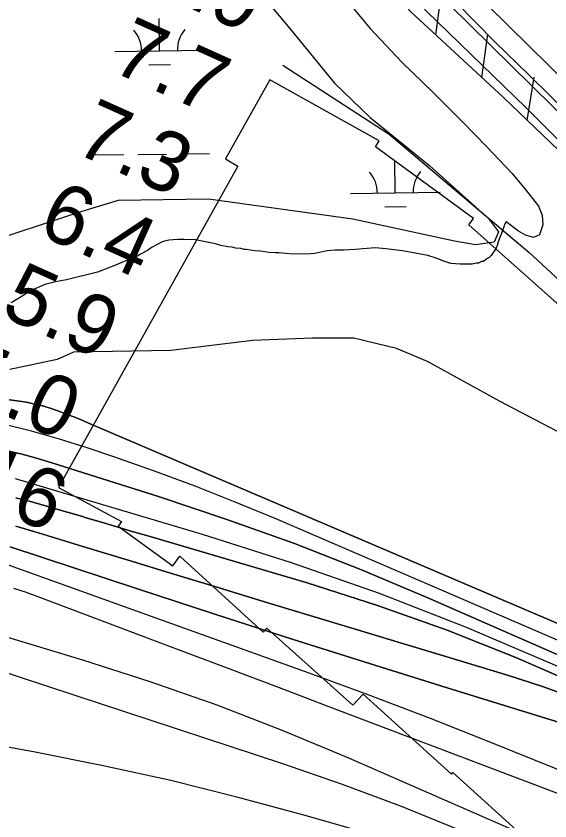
# Model space of a CAD drawing. Extents: x 3704301 to 3742427, y 506229 to 532009.
# Drawn here: x 3726448 to 3727044, y 520020 to 520919 of the extents above; entities that cross this region are included whole.
import ezdxf

# ---------------------------------------------------------------- set-up
doc = ezdxf.new("R2010")
doc.units = 0
for name, color, linetype in [('V-FLOD-BASE', 7, 'Continuous'), ('V-LEVE-TOET', 7, 'Continuous'), ('V-RIVR-EDGE', 7, 'Continuous'), ('V-RIVR-RANG', 7, 'Continuous'), ('V-RRAP-FSHR', 7, 'Continuous'), ('V-RRAP-RVMT', 7, 'Continuous'), ('V-SITE-VEGE', 7, 'Continuous'), ('V-SURV-LINE', 7, 'Continuous'), ('V-TOPO-DPTH', 7, 'Continuous'), ('V-TOPO-MAJR', 7, 'Continuous'), ('V-TOPO-MINR', 7, 'Continuous'), ('V-TOPO-WATR', 7, 'Continuous'), ('V-WETL-SWMP', 7, 'Continuous')]:
    doc.layers.add(name, color=color, linetype=linetype)

msp = doc.modelspace()

# ---------------------------------------------------------------- linework, layer by layer
at = {"layer": 'V-FLOD-BASE'}
msp.add_lwpolyline([(3726939.34, 520934.49), (3726982.67, 520890.3), (3727020.36, 520853.61), (3727067.26, 520807.87), (3727132.32, 520744.31), (3727193.46, 520685.02), (3727242.1, 520635.24), (3727291.53, 520586.84), (3727341.23, 520538.17), (3727415.52, 520465.03), (3727475.31, 520404.88), (3727530.86, 520351.45), (3727586.45, 520296.11), (3727637.56, 520245.85), (3727693.93, 520191.89), (3727775.5, 520110.75), (3727834.17, 520052.21), (3727879.69, 520007.26)], dxfattribs=at)
at = {"layer": 'V-LEVE-TOET'}
msp.add_lwpolyline([(3726893.91, 520936.51), (3726943.52, 520888.46), (3727017.66, 520816.52), (3727089.63, 520744.53), (3727188.64, 520646.25), (3727271.99, 520565.01), (3727342.78, 520496.8), (3727420.1, 520417.32), (3727501.23, 520337.92), (3727570.97, 520267.78), (3727663.05, 520174.78), (3727746.91, 520094.91), (3727849.94, 519998.91)], dxfattribs=at)
at = {"layer": 'V-RIVR-EDGE'}
for points in [[(3726872.66, 520547.64), (3726825.26, 520559.17), (3726779.04, 520559.28), (3726711.79, 520556.45), (3726620.52, 520545.27), (3726511.85, 520543.73), (3726493.82, 520535.37), (3726440.97, 520524.1)], [(3727555.72, 520017.67), (3727540.13, 520025.51), (3727503.58, 520052.01), (3727476.05, 520086.9), (3727462.3, 520109.75), (3727401.21, 520166.93), (3727351.51, 520221.68), (3727294.62, 520275.25), (3727220.94, 520342.67), (3727156.83, 520390.26), (3727083.11, 520439.06), (3726988.38, 520488.53), (3726907.44, 520533.15), (3726872.66, 520547.64)]]:
    msp.add_lwpolyline(points, dxfattribs=at)
at = {"layer": 'V-RRAP-FSHR'}
for p, q in [((3726916.58, 520898.29), (3726923.21, 520946.67)), ((3726967.94, 520850.73), (3726974.57, 520899.11)), ((3727018.86, 520802.7), (3727026.32, 520850.95))]:
    msp.add_line(p, q, dxfattribs=at)
for points in [[(3726817.44, 521017.79), (3726834.99, 520987.9), (3726861.42, 520954.09), (3726888.32, 520924.45), (3726991.77, 520828.67), (3727134.17, 520692.17), (3727294.8, 520531.17), (3727334.53, 520493.09)], [(3726888.32, 520924.45), (3726991.77, 520828.67), (3727134.17, 520692.17), (3727294.8, 520531.17), (3727512.42, 520322.55), (3727679.25, 520159.68), (3727856.76, 519984.23), (3727998.27, 519840.16), (3728072.03, 519759.72), (3728104.94, 519724.28), (3728145.04, 519685.61), (3728176.29, 519659.17), (3728207.25, 519637.47), (3728243.95, 519615.23), (3728282.7, 519586.59), (3728338.6, 519559.75), (3728384.03, 519533.67), (3728427.48, 519520.81), (3728518.31, 519473.12)], [(3726745.63, 520864.41), (3726864.48, 520787.13), (3727020.76, 520655.05), (3727357.92, 520343.61), (3727463.12, 520236.31), (3727595.29, 520123.78)]]:
    msp.add_lwpolyline(points, dxfattribs=at)
at = {"layer": 'V-RRAP-RVMT'}
for p, q in [((3726731.2, 520848.14), (3726681.78, 520759.82)), ((3726853.23, 520779.98), (3726731.2, 520848.14)), ((3726849.2, 520773.12), (3726853.23, 520779.98)), ((3726958.59, 520692.94), (3726849.2, 520773.12)), ((3726695.44, 520751.61), (3726495.38, 520392.18)), ((3726681.78, 520759.82), (3726695.44, 520751.61)), ((3726953.45, 520686.03), (3726958.59, 520692.94)), ((3727250.32, 520420.56), (3726953.45, 520686.03)), ((3726495.38, 520392.18), (3726565.68, 520354.36)), ((3726565.68, 520354.36), (3726562.02, 520349.03)), ((3726562.02, 520349.03), (3726622.81, 520304.81)), ((3726622.81, 520304.81), (3726630.71, 520315.7)), ((3726630.71, 520315.7), (3726724, 520230.73)), ((3726724, 520230.73), (3726728, 520234.99)), ((3726728, 520234.99), (3726823.82, 520148.87)), ((3726823.82, 520148.87), (3726835.45, 520161.44)), ((3726835.45, 520161.44), (3726934.01, 520072.05)), ((3726934.01, 520072.05), (3726935.8, 520073.8)), ((3726935.8, 520073.8), (3727030.26, 519988.34))]:
    msp.add_line(p, q, dxfattribs=at)
at = {"layer": 'V-SITE-VEGE'}
for points in [[(3726817.23, 520936.64), (3726843.41, 520905.36), (3726878.62, 520867.79), (3726913.73, 520833.78), (3726946.46, 520800.88), (3726973.73, 520773.17), (3727001.64, 520743.71), (3727016.27, 520725.74), (3727031.51, 520706.6), (3727035.3, 520696.65), (3727036.15, 520686.03), (3727032.29, 520674.7), (3727025.86, 520671.59), (3727016.93, 520674.33), (3727009.13, 520678.87), (3726995.28, 520689.17), (3726993.68, 520686.98), (3726991.59, 520680.43), (3726990, 520676.6), (3726986.32, 520666.78), (3726985.28, 520662.96), (3726984.23, 520659.68), (3726978.35, 520651.46), (3726976.2, 520649.26), (3726974.04, 520648.14), (3726969.74, 520644.83), (3726967.56, 520644.8), (3726964.32, 520643.13), (3726962.15, 520643.11), (3726957.27, 520641.96), (3726943.68, 520641.79), (3726933.35, 520642.75), (3726925.7, 520645.38), (3726916.97, 520648.53), (3726907.69, 520651.68), (3726879.36, 520656.77), (3726860.85, 520659.26), (3726849.43, 520660.21), (3726835.31, 520658.95), (3726826.62, 520658.3), (3726813.58, 520657.6), (3726804.35, 520657.48), (3726795.66, 520656.83), (3726781.02, 520653.94), (3726777.22, 520653.35), (3726757.11, 520653.1), (3726741.33, 520654.54), (3726737.53, 520654.49), (3726730.46, 520654.95), (3726720.66, 520656.46), (3726714.67, 520656.93)], [(3726714.67, 520656.93), (3726704.87, 520658.44), (3726702.69, 520658.41), (3726698.88, 520659.45), (3726692.89, 520659.92), (3726689.08, 520660.96), (3726684.18, 520661.45), (3726676.55, 520662.99), (3726670.55, 520664.54), (3726648.21, 520669.16), (3726635.16, 520669.54), (3726628.64, 520669.47), (3726618.32, 520668.8), (3726613.44, 520667.65), (3726610.19, 520666.52), (3726606.95, 520664.85), (3726599.93, 520660.96), (3726594.54, 520657.09), (3726586.98, 520653.19), (3726583.21, 520650.97), (3726555.09, 520639.22), (3726550.21, 520637.52), (3726538.86, 520633.04), (3726504.17, 520624.46), (3726491.7, 520622.13), (3726479.78, 520619.27), (3726464.64, 520612.56), (3726451.7, 520604.25), (3726442.52, 520598.7)]]:
    msp.add_lwpolyline(points, dxfattribs=at)
at = {"layer": 'V-SURV-LINE'}
for points in [[(3726952.56, 520953.54), (3728178.11, 519746.76)], [(3728157.07, 519725.38), (3726931.52, 520932.16)]]:
    msp.add_lwpolyline(points, dxfattribs=at)
at = {"layer": 'V-TOPO-DPTH'}
for points in [[(3725863.19, 520569.89), (3726459.65, 520487.53), (3726468.48, 520485.61), (3726477.24, 520483.41), (3726485.88, 520480.81), (3726494.45, 520477.94), (3726502.94, 520474.79), (3726511.39, 520471.54), (3726519.78, 520468.15), (3726528.13, 520464.67), (3727224.56, 520167.04), (3727243.1, 520158.84), (3727261.49, 520150.33), (3727279.67, 520141.37), (3727297.69, 520132.09), (3727315.46, 520122.34), (3727333.03, 520112.25), (3727350.3, 520101.65), (3727367.36, 520090.72), (3727964.28, 519696.09)], [(3726435.9, 520433.83), (3726453.31, 520429.76), (3726470.57, 520425.08), (3726487.72, 520419.98), (3726607.01, 520382.21), (3726683.28, 520356.71), (3726758.94, 520329.62), (3726833.71, 520300.12), (3726907.87, 520269.03), (3727199.4, 520141.3), (3727221.89, 520131.04), (3727244.16, 520120.34), (3727266.09, 520108.98), (3727287.81, 520097.19), (3727369.97, 520050.95), (3727432.01, 520014.77)], [(3727432.01, 520014.77), (3727369.97, 520050.95), (3727287.81, 520097.19), (3727266.09, 520108.98), (3727244.16, 520120.34), (3727221.89, 520131.04), (3727199.4, 520141.3), (3726907.87, 520269.03), (3726833.71, 520300.12), (3726758.94, 520329.62), (3726683.28, 520356.71), (3726607.01, 520382.21), (3726487.72, 520419.98), (3726470.57, 520425.08), (3726453.31, 520429.76), (3726435.9, 520433.83)], [(3727488.36, 519947.1), (3727252.89, 520087.21), (3727242.39, 520093.24), (3727231.78, 520099.05), (3727220.99, 520104.52), (3727210.08, 520109.78), (3727081.86, 520169.11), (3727006.11, 520202.17), (3726929.51, 520232.97), (3726851.64, 520260.39), (3726772.92, 520285.56), (3726594.86, 520338.22), (3726577.68, 520343.3), (3726560.49, 520348.39), (3726543.31, 520353.48), (3726526.12, 520358.57), (3726520.94, 520360.11), (3726506.34, 520364.4), (3726491.72, 520368.64), (3726477.09, 520372.81), (3726462.44, 520376.93), (3726447.74, 520380.87)], [(3726447.74, 520380.87), (3726462.44, 520376.93), (3726477.09, 520372.81), (3726491.72, 520368.64), (3726506.34, 520364.4), (3726520.94, 520360.11), (3726526.12, 520358.57), (3726543.31, 520353.48), (3726560.49, 520348.39), (3726577.68, 520343.3), (3726594.86, 520338.22), (3726772.92, 520285.56), (3726851.64, 520260.39), (3726929.51, 520232.97), (3727006.11, 520202.17), (3727081.86, 520169.11), (3727210.08, 520109.78), (3727220.99, 520104.52), (3727231.78, 520099.05), (3727242.39, 520093.24), (3727252.89, 520087.21), (3727488.36, 519947.1)], [(3727755.78, 519752.41), (3727235.23, 520082.38), (3727230.38, 520085.33), (3727225.46, 520088.15), (3727220.43, 520090.78), (3727215.34, 520093.28), (3727150.72, 520123.54), (3727112.94, 520140.24), (3727074.74, 520155.83), (3727035.9, 520169.76), (3726996.63, 520182.57), (3726977.09, 520188.48), (3726927.73, 520203.42), (3726878.37, 520218.35), (3726829.01, 520233.29), (3726779.65, 520248.23), (3726725.47, 520264.62), (3726674.67, 520280.03), (3726623.88, 520295.48), (3726573.11, 520310.98), (3726522.35, 520326.53), (3726474.11, 520341.33), (3726447.4, 520349.23)], [(3726447.4, 520349.23), (3726474.11, 520341.33), (3726522.35, 520326.53), (3726573.11, 520310.98), (3726623.88, 520295.48), (3726674.67, 520280.03), (3726725.47, 520264.62), (3726779.65, 520248.23), (3726829.01, 520233.29), (3726878.37, 520218.35), (3726927.73, 520203.42), (3726977.09, 520188.48), (3726996.63, 520182.57), (3727035.9, 520169.76), (3727074.74, 520155.83), (3727112.94, 520140.24), (3727150.72, 520123.54), (3727215.34, 520093.28), (3727220.43, 520090.78), (3727225.46, 520088.15), (3727230.38, 520085.33), (3727235.23, 520082.38), (3727755.78, 519752.41)], [(3728689.6, 518862.35), (3728673.13, 518879.14), (3728656.6, 518895.86), (3728639.94, 518912.46), (3728623.22, 518928.99), (3728524.36, 519025.98), (3728457.69, 519090.45), (3728390.38, 519154.25), (3728322.15, 519217.05), (3728253.29, 519279.19), (3727987.63, 519515.38), (3727966.89, 519533.27), (3727945.81, 519550.73), (3727924.22, 519567.56), (3727902.29, 519583.97), (3727219.94, 520078.63), (3726929.39, 520168.42), (3726842.73, 520195.47), (3726756.18, 520222.86), (3726669.8, 520250.75), (3726583.52, 520278.97), (3726441.39, 520325.92)], [(3726441.39, 520325.92), (3726583.52, 520278.97), (3726669.8, 520250.75), (3726756.18, 520222.86), (3726842.73, 520195.47), (3726929.39, 520168.42), (3727219.94, 520078.63), (3727902.29, 519583.97), (3727924.22, 519567.56), (3727945.81, 519550.73), (3727966.89, 519533.27), (3727987.63, 519515.38), (3728253.29, 519279.19), (3728322.15, 519217.05), (3728390.38, 519154.25), (3728457.69, 519090.45), (3728524.36, 519025.98), (3728623.22, 518928.99), (3728639.94, 518912.46), (3728656.6, 518895.86), (3728673.13, 518879.14), (3728689.6, 518862.35)]]:
    msp.add_lwpolyline(points, dxfattribs=at)
at = {"layer": 'V-TOPO-MAJR'}
msp.add_lwpolyline([(3727201.56, 520012.73), (3727186.45, 520020.59), (3727171.04, 520027.83), (3727155.42, 520034.66), (3727049.2, 520078.62), (3726980.13, 520106.63), (3726910.81, 520133.99), (3726841.11, 520160.37), (3726771.16, 520186.09), (3726415.25, 520314.12)], dxfattribs=at)
at = {"layer": 'V-TOPO-MINR'}
for points in [[(3727488.91, 519994.29), (3727450.97, 520020.07), (3727412.48, 520044.98), (3727373.16, 520068.55), (3727333.28, 520091.24), (3727310.14, 520103.89), (3727281.23, 520119.18), (3727252.04, 520133.91), (3727222.46, 520147.83), (3727192.61, 520161.19), (3726737.18, 520357.52), (3726692.63, 520376.08), (3726647.81, 520393.91), (3726602.56, 520410.65), (3726557.04, 520426.66), (3726527.3, 520436.71), (3726496.26, 520446.5), (3726464.99, 520455.43), (3726433.39, 520463.07)], [(3727432.01, 520014.77), (3727369.97, 520050.95), (3727287.81, 520097.19), (3727266.09, 520108.98), (3727244.16, 520120.34), (3727221.89, 520131.04), (3727199.4, 520141.3), (3726907.87, 520269.03), (3726833.71, 520300.12), (3726758.94, 520329.62), (3726683.28, 520356.71), (3726607.01, 520382.21), (3726487.72, 520419.98), (3726470.57, 520425.08), (3726453.31, 520429.76), (3726435.9, 520433.83)], [(3727407.79, 520011.16), (3727268.75, 520091.66), (3727253.17, 520100.36), (3727237.41, 520108.73), (3727221.4, 520116.61), (3727205.22, 520124.16), (3727047.05, 520195), (3726950.94, 520235.77), (3726853.86, 520273.95), (3726755.35, 520308.24), (3726655.88, 520339.93), (3726447.18, 520401.89)], [(3727488.36, 519947.1), (3727252.89, 520087.21), (3727242.39, 520093.24), (3727231.78, 520099.05), (3727220.99, 520104.52), (3727210.08, 520109.78), (3727081.86, 520169.11), (3727006.11, 520202.17), (3726929.51, 520232.97), (3726851.64, 520260.39), (3726772.92, 520285.56), (3726594.86, 520338.22), (3726577.68, 520343.3), (3726560.49, 520348.39), (3726543.31, 520353.48), (3726526.12, 520358.57), (3726520.94, 520360.11), (3726506.34, 520364.4), (3726491.72, 520368.64), (3726477.09, 520372.81), (3726462.44, 520376.93), (3726447.74, 520380.87)], [(3727755.78, 519752.41), (3727235.23, 520082.38), (3727230.38, 520085.33), (3727225.46, 520088.15), (3727220.43, 520090.78), (3727215.34, 520093.28), (3727150.72, 520123.54), (3727112.94, 520140.24), (3727074.74, 520155.83), (3727035.9, 520169.76), (3726996.63, 520182.57), (3726977.09, 520188.48), (3726927.73, 520203.42), (3726878.37, 520218.35), (3726829.01, 520233.29), (3726779.65, 520248.23), (3726725.47, 520264.62), (3726674.67, 520280.03), (3726623.88, 520295.48), (3726573.11, 520310.98), (3726522.35, 520326.53), (3726474.11, 520341.33), (3726447.4, 520349.23)], [(3728689.6, 518862.35), (3728673.13, 518879.14), (3728656.6, 518895.86), (3728639.94, 518912.46), (3728623.22, 518928.99), (3728524.36, 519025.98), (3728457.69, 519090.45), (3728390.38, 519154.25), (3728322.15, 519217.05), (3728253.29, 519279.19), (3727987.63, 519515.38), (3727966.89, 519533.27), (3727945.81, 519550.73), (3727924.22, 519567.56), (3727902.29, 519583.97), (3727219.94, 520078.63), (3726929.39, 520168.42), (3726842.73, 520195.47), (3726756.18, 520222.86), (3726669.8, 520250.75), (3726583.52, 520278.97), (3726441.39, 520325.92)], [(3727132.59, 520017.54), (3727111.8, 520026.51), (3727090.92, 520035.25), (3727069.9, 520043.67), (3727048.8, 520051.87), (3726801.23, 520145.78), (3726741.99, 520168.25), (3726682.74, 520190.69), (3726623.48, 520213.12), (3726564.22, 520235.54), (3726471.5, 520270.59), (3726458.52, 520275.23), (3726445.45, 520279.55)], [(3727099.51, 519967.33), (3726819.43, 520089.8), (3726746.28, 520120.24), (3726672.47, 520148.9), (3726597.69, 520174.91), (3726522.25, 520199.15), (3726401.25, 520235.65)], [(3726940.68, 520010.23), (3726876.4, 520036.56), (3726811.3, 520060.78), (3726745.65, 520083.59), (3726424.3, 520189.39)], [(3726895.41, 519989.94), (3726770.8, 520025.64), (3726695.96, 520045.9), (3726620.77, 520064.67), (3726545.06, 520081.24), (3726469.01, 520096.32), (3726316.38, 520124.27)]]:
    msp.add_lwpolyline(points, dxfattribs=at)
at = {"layer": 'V-TOPO-WATR'}
msp.add_lwpolyline([(3727964.28, 519696.09), (3727367.36, 520090.72), (3727350.3, 520101.65), (3727333.03, 520112.25), (3727315.46, 520122.34), (3727297.69, 520132.09), (3727279.67, 520141.37), (3727261.49, 520150.33), (3727243.1, 520158.84), (3727224.56, 520167.04), (3726528.13, 520464.67), (3726519.78, 520468.15), (3726511.39, 520471.54), (3726502.94, 520474.79), (3726494.45, 520477.94), (3726485.88, 520480.81), (3726477.24, 520483.41), (3726468.48, 520485.61), (3726459.65, 520487.53), (3725863.19, 520569.89)], dxfattribs=at)
at = {"layer": 'V-WETL-SWMP'}
for p, q in [((3726608.02, 520880.38), (3726607.58, 520916.38)), ((3726558.02, 520879.77), (3726658.01, 520880.99)), ((3726596.2, 520864.81), (3726620.2, 520865.1)), ((3726536.02, 520764.06), (3726568.02, 520764.45)), ((3726584.02, 520764.65), (3726616.02, 520765.04)), ((3726632.02, 520765.23), (3726664.01, 520765.63)), ((3726871.41, 520721.73), (3726870.97, 520757.72)), ((3726821.41, 520721.12), (3726921.41, 520722.34)), ((3726859.6, 520706.15), (3726883.6, 520706.44))]:
    msp.add_line(p, q, dxfattribs=at)
msp.add_lwpolyline([(3726731.87, 520931.18), (3726751.77, 520907.45), (3726803.66, 520844.21), (3726843.51, 520805.99), (3726910.15, 520751.83), (3726975.54, 520693.01), (3726986.52, 520678.03), (3726981.9, 520666.49), (3726961.02, 520663.53), (3726937.51, 520667.59), (3726823.97, 520692.3), (3726662.58, 520714.49), (3726561.92, 520713.13), (3726521.12, 520700.97), (3726425.55, 520669.52)], dxfattribs=at)
for centre, start, end in [((3726663.25, 520881.53), 139.9282, 181.47186), ((3726552.77, 520880.18), 359.9282, 41.47186), ((3726816.16, 520721.53), 359.9282, 41.47186), ((3726926.64, 520722.88), 139.9282, 181.47186)]:
    msp.add_arc(centre, 35.25, start, end, dxfattribs=at)

# ---------------------------------------------------------------- texts
at = {"layer": 'V-RIVR-RANG'}
for s, rotation, p in [('7.9', 335.74833, (3726592.13, 520950.41)), ('7.7', 335.74833, (3726551.52, 520859.03)), ('7.3', 335.74833, (3726510.67, 520767.76)), ('6.4', 335.74833, (3726469.82, 520676.48)), ('5.9', 335.74833, (3726428.72, 520585.32)), ('1.0', 335.74833, (3726385.47, 520495.12)), ('-16', 336.02933, (3726366.28, 520393.74))]:
    msp.add_text(s, height=67, rotation=rotation, dxfattribs=at).set_placement(p)

doc.saveas('drawing.dxf')
